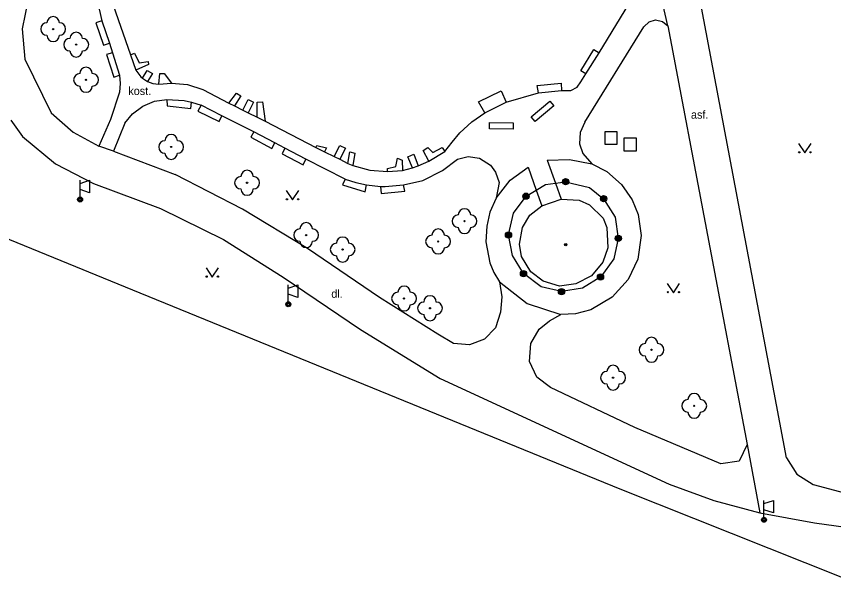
# Model space of a CAD drawing. Extents: x -599951 to -598963, y -1164095 to -1162939.
# Drawn here: x -599806.9 to -599741.3, y -1163376.2 to -1163330.8 of the extents above; entities that cross this region are included whole.
import ezdxf

# ---------------------------------------------------------------- set-up
doc = ezdxf.new("R2010")
doc.units = 0
for name, color, linetype in [('Level 11', 7, 'Continuous'), ('Level 22', 7, 'Continuous'), ('Level 25', 7, 'Continuous'), ('Level 26', 7, 'Continuous'), ('Level 33', 7, 'Continuous'), ('Level 36', 7, 'Continuous'), ('Level 39', 7, 'Continuous'), ('Level 40', 7, 'Continuous'), ('Level 5', 7, 'Continuous'), ('Level 7', 7, 'Continuous')]:
    doc.layers.add(name, color=color, linetype=linetype)

msp = doc.modelspace()

# ---------------------------------------------------------------- linework, layer by layer
at = {"layer": 'Level 11'}
for points in [[(-599754.62, -1163331.58), (-599756.05, -1163325.34)], [(-599745.1, -1163366.22), (-599752.53, -1163326.8)], [(-599800.76, -1163328), (-599800.05, -1163331.16)], [(-599805.96, -1163329.44), (-599806.45, -1163331.81)], [(-599760.14, -1163333.73), (-599757.38, -1163329.19)], [(-599799.13, -1163329.9), (-599797.75, -1163333.89)], [(-599800.05, -1163331.16), (-599800.52, -1163331.32), (-599799.92, -1163333.12), (-599799.44, -1163332.97)], [(-599800.05, -1163331.16), (-599799.44, -1163332.97)], [(-599761.29, -1163339.3), (-599756.56, -1163331.64)], [(-599756.56, -1163331.64), (-599756.12, -1163331.25), (-599755.61, -1163331.09)], [(-599755.61, -1163331.09), (-599755.05, -1163331.21), (-599754.62, -1163331.58)], [(-599754.62, -1163331.58), (-599748.26, -1163365.16)], [(-599806.45, -1163331.81), (-599806.22, -1163334.24)], [(-599799.44, -1163332.97), (-599799.19, -1163333.73)], [(-599761.2, -1163335.43), (-599761.61, -1163335.18), (-599760.57, -1163333.47), (-599760.14, -1163333.73)], [(-599806.22, -1163334.24), (-599804.11, -1163338.56)], [(-599799.19, -1163333.73), (-599799.68, -1163333.88), (-599799.07, -1163335.68), (-599798.62, -1163335.54)], [(-599799.19, -1163333.73), (-599798.62, -1163335.54)], [(-599797.75, -1163333.89), (-599797.42, -1163333.76), (-599797.05, -1163334.54), (-599796.33, -1163334.43), (-599796.29, -1163334.68), (-599797.32, -1163335.12)], [(-599797.75, -1163333.89), (-599797.32, -1163335.12)], [(-599761.2, -1163335.43), (-599760.14, -1163333.73)], [(-599798.62, -1163335.54), (-599798.57, -1163336.21)], [(-599797.32, -1163335.12), (-599796.92, -1163335.66), (-599796.79, -1163335.78)], [(-599796.79, -1163335.78), (-599796.42, -1163335.15), (-599795.99, -1163335.4), (-599796.37, -1163336.05)], [(-599795.48, -1163336.25), (-599795.39, -1163335.4), (-599795.04, -1163335.4), (-599794.45, -1163336.16)], [(-599761.6, -1163336.07), (-599761.2, -1163335.43)], [(-599798.57, -1163336.21), (-599798.64, -1163336.88)], [(-599796.79, -1163335.78), (-599796.37, -1163336.05)], [(-599796.37, -1163336.05), (-599795.94, -1163336.2), (-599795.48, -1163336.25)], [(-599795.48, -1163336.25), (-599794.45, -1163336.16)], [(-599794.45, -1163336.16), (-599793.17, -1163336.29)], [(-599765, -1163336.95), (-599765.1, -1163336.36), (-599763.18, -1163336.16), (-599763.16, -1163336.76)], [(-599761.89, -1163336.5), (-599761.6, -1163336.07)], [(-599798.64, -1163336.88), (-599799.35, -1163339.09)], [(-599793.17, -1163336.29), (-599791.95, -1163336.67)], [(-599791.95, -1163336.67), (-599789.85, -1163337.77)], [(-599769.3, -1163338.54), (-599769.81, -1163337.68), (-599767.99, -1163336.78), (-599767.61, -1163337.7)], [(-599765, -1163336.95), (-599763.16, -1163336.76)], [(-599763.16, -1163336.76), (-599762.41, -1163336.76)], [(-599762.41, -1163336.76), (-599761.89, -1163336.5)], [(-599795.81, -1163337.62), (-599794.82, -1163337.48)], [(-599794.82, -1163337.48), (-599793.43, -1163337.57)], [(-599794.82, -1163337.48), (-599794.8, -1163337.98), (-599792.91, -1163338.2), (-599792.86, -1163337.69)], [(-599789.85, -1163337.77), (-599789.25, -1163336.97), (-599788.9, -1163337.18), (-599789.41, -1163338)], [(-599788.74, -1163338.33), (-599788.31, -1163337.47), (-599787.87, -1163337.69), (-599788.29, -1163338.55)], [(-599767.61, -1163337.7), (-599765, -1163336.95)], [(-599797.58, -1163338.62), (-599796.75, -1163338.01)], [(-599796.75, -1163338.01), (-599795.81, -1163337.62)], [(-599793.43, -1163337.57), (-599792.86, -1163337.69)], [(-599792.86, -1163337.69), (-599792.08, -1163337.93)], [(-599792.08, -1163337.93), (-599792.34, -1163338.42), (-599790.63, -1163339.25), (-599790.42, -1163338.8)], [(-599790.42, -1163338.8), (-599792.08, -1163337.93)], [(-599789.85, -1163337.77), (-599789.41, -1163338)], [(-599789.41, -1163338), (-599788.74, -1163338.33)], [(-599787.57, -1163338.91), (-599787.57, -1163337.7), (-599787.16, -1163337.67), (-599786.95, -1163339.23)], [(-599769.3, -1163338.54), (-599767.61, -1163337.7)], [(-599765.6, -1163338.87), (-599764.1, -1163337.61), (-599763.78, -1163337.99), (-599765.28, -1163339.25), (-599765.6, -1163338.87)], [(-599804.11, -1163338.56), (-599802.34, -1163340.1)], [(-599798.19, -1163339.39), (-599797.58, -1163338.62)], [(-599787.85, -1163340.07), (-599790.42, -1163338.8)], [(-599788.74, -1163338.33), (-599788.29, -1163338.55)], [(-599788.29, -1163338.55), (-599787.57, -1163338.91)], [(-599771.32, -1163340.15), (-599770.36, -1163339.28), (-599769.3, -1163338.54)], [(-599807.36, -1163339.14), (-599806.4, -1163340.45)], [(-599799.35, -1163339.09), (-599800.28, -1163341.22)], [(-599798.19, -1163339.39), (-599799.11, -1163341.62)], [(-599787.57, -1163338.91), (-599786.95, -1163339.23)], [(-599786.95, -1163339.23), (-599782.88, -1163341.32)], [(-599768.94, -1163339.34), (-599767.03, -1163339.36), (-599767.04, -1163339.86), (-599768.95, -1163339.84), (-599768.94, -1163339.34)], [(-599761.29, -1163339.3), (-599761.67, -1163340.14)], [(-599802.34, -1163340.1), (-599800.28, -1163341.22)], [(-599787.85, -1163340.07), (-599788.08, -1163340.51), (-599786.4, -1163341.4), (-599786.17, -1163340.96)], [(-599786.17, -1163340.96), (-599787.85, -1163340.07)], [(-599772.53, -1163341.65), (-599771.93, -1163340.9), (-599771.32, -1163340.15)], [(-599761.67, -1163340.14), (-599761.71, -1163341.04)], [(-599806.4, -1163340.45), (-599803.76, -1163342.65)], [(-599799.11, -1163341.62), (-599800.28, -1163341.22)], [(-599785.35, -1163341.39), (-599786.17, -1163340.96)], [(-599785.35, -1163341.39), (-599785.58, -1163341.83), (-599783.9, -1163342.72), (-599783.67, -1163342.28)], [(-599783.67, -1163342.28), (-599785.35, -1163341.39)], [(-599782.88, -1163341.32), (-599782.8, -1163341.17), (-599782.03, -1163341.37), (-599782.17, -1163341.69)], [(-599782.88, -1163341.32), (-599782.17, -1163341.69)], [(-599781.4, -1163342.06), (-599780.94, -1163341.16), (-599780.49, -1163341.39), (-599780.95, -1163342.28)], [(-599773.8, -1163342.44), (-599774.25, -1163341.57), (-599773.88, -1163341.34), (-599773.48, -1163341.73), (-599772.74, -1163341.32), (-599772.53, -1163341.65)], [(-599761.71, -1163341.04), (-599761.45, -1163341.81)], [(-599799.11, -1163341.62), (-599794.17, -1163343.51)], [(-599782.17, -1163341.69), (-599781.4, -1163342.06)], [(-599781.4, -1163342.06), (-599780.95, -1163342.28)], [(-599780.3, -1163342.61), (-599780.14, -1163341.68), (-599779.73, -1163341.78), (-599779.9, -1163342.77)], [(-599775.12, -1163342.97), (-599775.48, -1163342.07), (-599775.02, -1163341.88), (-599774.65, -1163342.81)], [(-599773.8, -1163342.44), (-599772.53, -1163341.65)], [(-599771.5, -1163342.27), (-599770.64, -1163342.05)], [(-599770.64, -1163342.05), (-599769.73, -1163342.19)], [(-599761.45, -1163341.81), (-599760.73, -1163342.63)], [(-599803.76, -1163342.65), (-599800.71, -1163344.22)], [(-599780.52, -1163343.86), (-599783.67, -1163342.28)], [(-599780.95, -1163342.28), (-599780.3, -1163342.61)], [(-599780.3, -1163342.61), (-599779.9, -1163342.77)], [(-599779.9, -1163342.77), (-599778.53, -1163343.15)], [(-599777.11, -1163343.27), (-599777.11, -1163343.01), (-599776.44, -1163342.85), (-599776.32, -1163342.2), (-599775.94, -1163342.34), (-599775.91, -1163343.17)], [(-599774.65, -1163342.81), (-599773.8, -1163342.44)], [(-599772.72, -1163343.18), (-599771.5, -1163342.27)], [(-599769.73, -1163342.19), (-599768.86, -1163342.75)], [(-599768.86, -1163342.75), (-599768.45, -1163343.3)], [(-599764.32, -1163342.35), (-599762.51, -1163342.3)], [(-599764.32, -1163342.35), (-599763.65, -1163344.19)], [(-599762.51, -1163342.3), (-599760.73, -1163342.63)], [(-599760.73, -1163342.63), (-599759.51, -1163343.26)], [(-599778.53, -1163343.15), (-599777.11, -1163343.27)], [(-599777.11, -1163343.27), (-599775.91, -1163343.17)], [(-599775.91, -1163343.17), (-599775.12, -1163342.97)], [(-599775.12, -1163342.97), (-599774.65, -1163342.81)], [(-599774.28, -1163343.97), (-599772.72, -1163343.18)], [(-599768.45, -1163343.3), (-599768.17, -1163344.13)], [(-599767.29, -1163343.96), (-599765.83, -1163342.9)], [(-599765.83, -1163342.9), (-599765.18, -1163344.75)], [(-599759.51, -1163343.26), (-599758.35, -1163344.29)], [(-599788.75, -1163346.27), (-599794.17, -1163343.51)], [(-599780.52, -1163343.86), (-599780.73, -1163344.32), (-599778.91, -1163344.89), (-599778.8, -1163344.34)], [(-599780.52, -1163343.86), (-599779.67, -1163344.14), (-599778.8, -1163344.34)], [(-599775.83, -1163344.34), (-599774.28, -1163343.97)], [(-599768.39, -1163345.39), (-599767.29, -1163343.96)], [(-599763.65, -1163344.19), (-599762.83, -1163344.08)], [(-599762.83, -1163344.08), (-599760.92, -1163344.55)], [(-599800.71, -1163344.22), (-599795.34, -1163346.22)], [(-599778.8, -1163344.34), (-599777.69, -1163344.46)], [(-599777.69, -1163344.46), (-599777.31, -1163344.47), (-599775.83, -1163344.34)], [(-599777.69, -1163344.46), (-599777.62, -1163345.02), (-599775.73, -1163344.83), (-599775.83, -1163344.34)], [(-599768.17, -1163344.13), (-599768.39, -1163345.39)], [(-599766, -1163345.24), (-599765.18, -1163344.75)], [(-599765.18, -1163344.75), (-599764.44, -1163344.3)], [(-599765.18, -1163344.75), (-599764.74, -1163346.01)], [(-599764.44, -1163344.3), (-599763.65, -1163344.19)], [(-599763.65, -1163344.19), (-599763.19, -1163345.48)], [(-599760.92, -1163344.55), (-599759.78, -1163345.44)], [(-599758.35, -1163344.29), (-599757.48, -1163345.54)], [(-599768.39, -1163345.39), (-599768.9, -1163346.52)], [(-599767.01, -1163346.59), (-599766, -1163345.24)], [(-599759.78, -1163345.44), (-599758.86, -1163346.91)], [(-599757.48, -1163345.54), (-599757.01, -1163346.72)], [(-599795.34, -1163346.22), (-599790.27, -1163348.72)], [(-599783.55, -1163349.43), (-599788.75, -1163346.27)], [(-599768.9, -1163346.52), (-599769.16, -1163347.65)], [(-599767.41, -1163348.35), (-599767.01, -1163346.59)], [(-599757.01, -1163346.72), (-599756.77, -1163348.39)], [(-599758.86, -1163346.91), (-599758.6, -1163348.63)], [(-599769.16, -1163347.65), (-599769.23, -1163348.89)], [(-599767.1, -1163350.01), (-599767.41, -1163348.35)], [(-599758.6, -1163348.63), (-599758.97, -1163350.27)], [(-599756.77, -1163348.39), (-599757.04, -1163350.29)], [(-599790.27, -1163348.72), (-599785.49, -1163351.73)], [(-599769.23, -1163348.89), (-599768.9, -1163350.58)], [(-599777.77, -1163353.36), (-599783.55, -1163349.43)], [(-599768.9, -1163350.58), (-599768.58, -1163351.36)], [(-599766.21, -1163351.45), (-599767.1, -1163350.01)], [(-599758.97, -1163350.27), (-599760.01, -1163351.7)], [(-599757.04, -1163350.29), (-599757.82, -1163351.93)], [(-599785.49, -1163351.73), (-599779.28, -1163355.93)], [(-599768.58, -1163351.36), (-599768.14, -1163352.1)], [(-599764.8, -1163352.5), (-599766.21, -1163351.45)], [(-599760.01, -1163351.7), (-599761.47, -1163352.63)], [(-599757.82, -1163351.93), (-599759.1, -1163353.35)], [(-599768.14, -1163352.1), (-599767.96, -1163353.32)], [(-599768.14, -1163352.1), (-599765.91, -1163353.86)], [(-599763.16, -1163352.89), (-599764.8, -1163352.5)], [(-599761.47, -1163352.63), (-599763.16, -1163352.89)], [(-599773.08, -1163356.32), (-599777.77, -1163353.36)], [(-599767.96, -1163353.32), (-599768.06, -1163354.54)], [(-599765.91, -1163353.86), (-599763.2, -1163354.73)], [(-599759.1, -1163353.35), (-599760.8, -1163354.35)], [(-599768.06, -1163354.54), (-599768.45, -1163355.79)], [(-599760.8, -1163354.35), (-599762.04, -1163354.67)], [(-599764.95, -1163355.92), (-599764.13, -1163355.24)], [(-599764.13, -1163355.24), (-599763.2, -1163354.73)], [(-599762.04, -1163354.67), (-599763.2, -1163354.73)], [(-599768.45, -1163355.79), (-599769.34, -1163356.7)], [(-599779.28, -1163355.93), (-599772.9, -1163359.87)], [(-599771.83, -1163357.05), (-599773.08, -1163356.32)], [(-599765.72, -1163358.5), (-599765.63, -1163357.07), (-599764.95, -1163355.92)], [(-599770.54, -1163357.17), (-599771.83, -1163357.05)], [(-599769.34, -1163356.7), (-599770.54, -1163357.17)], [(-599764.05, -1163360.6), (-599765.14, -1163359.77), (-599765.72, -1163358.5)], [(-599772.9, -1163359.87), (-599754.52, -1163368.35)], [(-599757.28, -1163363.81), (-599764.05, -1163360.6)], [(-599750.37, -1163366.71), (-599757.28, -1163363.81)], [(-599748.26, -1163365.16), (-599748.9, -1163366.51)], [(-599748.26, -1163365.16), (-599747.25, -1163370.64)], [(-599745.1, -1163366.22), (-599744.27, -1163367.53)], [(-599748.9, -1163366.51), (-599750.37, -1163366.71)], [(-599744.27, -1163367.53), (-599742.96, -1163368.36)], [(-599754.52, -1163368.35), (-599750.93, -1163369.65)], [(-599742.96, -1163368.36), (-599740.46, -1163369.05)], [(-599750.93, -1163369.65), (-599747.25, -1163370.64)], [(-599747.25, -1163370.64), (-599742.86, -1163371.45)], [(-599742.86, -1163371.45), (-599738.43, -1163372.07), (-599723.86, -1163374.69), (-599719.01, -1163376.01)]]:
    msp.add_lwpolyline(points, dxfattribs=at)
at = {"layer": 'Level 22'}
for centre in [(-599803.95, -1163331.83), (-599802.1, -1163333.08), (-599801.31, -1163335.9), (-599794.48, -1163341.29), (-599788.39, -1163344.16), (-599770.94, -1163347.24), (-599783.65, -1163348.36), (-599773.06, -1163348.87), (-599780.72, -1163349.52), (-599775.79, -1163353.45), (-599773.71, -1163354.23), (-599755.94, -1163357.56), (-599759.02, -1163359.8), (-599752.51, -1163362.06)]:
    msp.add_circle(centre, 0.05, dxfattribs=at)
for centre, start, end in [((-599803.95, -1163331.33), 0, 180), ((-599804.45, -1163331.83), 90, 270), ((-599803.45, -1163331.83), 270, 90), ((-599802.1, -1163332.58), 0, 180), ((-599803.95, -1163332.33), 180, 0), ((-599802.6, -1163333.08), 90, 270), ((-599801.6, -1163333.08), 270, 90), ((-599802.1, -1163333.58), 180, 0), ((-599801.31, -1163335.4), 0, 180), ((-599801.81, -1163335.9), 90, 270), ((-599800.81, -1163335.9), 270, 90), ((-599801.31, -1163336.4), 180, 0), ((-599794.98, -1163341.29), 90, 270), ((-599794.48, -1163340.79), 0, 180), ((-599793.98, -1163341.29), 270, 90), ((-599794.48, -1163341.79), 180, 0), ((-599788.39, -1163343.66), 0, 180), ((-599788.89, -1163344.16), 90, 270), ((-599787.89, -1163344.16), 270, 90), ((-599788.39, -1163344.66), 180, 0), ((-599770.94, -1163346.74), 0, 180), ((-599783.65, -1163347.86), 0, 180), ((-599771.44, -1163347.24), 90, 270), ((-599770.44, -1163347.24), 270, 90), ((-599784.15, -1163348.36), 90, 270), ((-599783.15, -1163348.36), 270, 90), ((-599773.06, -1163348.37), 0, 180), ((-599770.94, -1163347.74), 180, 0), ((-599780.72, -1163349.02), 0, 180), ((-599773.56, -1163348.87), 90, 270), ((-599772.56, -1163348.87), 270, 90), ((-599783.65, -1163348.86), 180, 0), ((-599781.22, -1163349.52), 90, 270), ((-599780.22, -1163349.52), 270, 90), ((-599773.06, -1163349.37), 180, 0), ((-599780.72, -1163350.02), 180, 0), ((-599775.79, -1163352.95), 0, 180), ((-599776.29, -1163353.45), 90, 270), ((-599775.29, -1163353.45), 270, 90), ((-599773.71, -1163353.73), 0, 180), ((-599774.21, -1163354.23), 90, 270), ((-599773.21, -1163354.23), 270, 90), ((-599775.79, -1163353.95), 180, 0), ((-599773.71, -1163354.73), 180, 0), ((-599755.94, -1163357.06), 0, 180), ((-599756.44, -1163357.56), 90, 270), ((-599755.44, -1163357.56), 270, 90), ((-599755.94, -1163358.06), 180, 0), ((-599759.02, -1163359.3), 0, 180), ((-599759.52, -1163359.8), 90, 270), ((-599758.52, -1163359.8), 270, 90), ((-599759.02, -1163360.3), 180, 0), ((-599752.51, -1163361.56), 0, 180), ((-599753.01, -1163362.06), 90, 270), ((-599752.01, -1163362.06), 270, 90), ((-599752.51, -1163362.56), 180, 0)]:
    msp.add_arc(centre, 0.5, start, end, dxfattribs=at)
at = {"layer": 'Level 25'}
for centre, radius in [((-599762.83, -1163344.08), 0.25), ((-599762.83, -1163344.08), 0.2), ((-599762.83, -1163344.08), 0.15), ((-599762.83, -1163344.08), 0.1), ((-599762.83, -1163344.08), 0.05), ((-599766, -1163345.24), 0.25), ((-599766, -1163345.24), 0.2), ((-599766, -1163345.24), 0.15), ((-599766, -1163345.24), 0.1), ((-599766, -1163345.24), 0.05), ((-599759.78, -1163345.44), 0.25), ((-599759.78, -1163345.44), 0.2), ((-599759.78, -1163345.44), 0.15), ((-599759.78, -1163345.44), 0.1), ((-599759.78, -1163345.44), 0.05), ((-599767.41, -1163348.35), 0.25), ((-599767.41, -1163348.35), 0.2), ((-599767.41, -1163348.35), 0.15), ((-599767.41, -1163348.35), 0.1), ((-599767.41, -1163348.35), 0.05), ((-599758.6, -1163348.63), 0.25), ((-599758.6, -1163348.63), 0.2), ((-599758.6, -1163348.63), 0.15), ((-599758.6, -1163348.63), 0.1), ((-599758.6, -1163348.63), 0.05), ((-599766.21, -1163351.45), 0.25), ((-599766.21, -1163351.45), 0.2), ((-599766.21, -1163351.45), 0.15), ((-599766.21, -1163351.45), 0.1), ((-599766.21, -1163351.45), 0.05), ((-599760.03, -1163351.72), 0.25), ((-599760.03, -1163351.72), 0.2), ((-599760.03, -1163351.72), 0.15), ((-599760.03, -1163351.72), 0.1), ((-599760.03, -1163351.72), 0.05), ((-599763.16, -1163352.89), 0.25), ((-599763.16, -1163352.89), 0.2), ((-599763.16, -1163352.89), 0.15), ((-599763.16, -1163352.89), 0.1), ((-599763.16, -1163352.89), 0.05)]:
    msp.add_circle(centre, radius, dxfattribs=at)
at = {"layer": 'Level 26'}
for points in [[(-599759.68, -1163341.07), (-599758.68, -1163341.07), (-599758.68, -1163340.07), (-599759.68, -1163340.07)], [(-599758.15, -1163341.59), (-599757.15, -1163341.59), (-599757.15, -1163340.59), (-599758.15, -1163340.59)]]:
    msp.add_lwpolyline(points, close=True, dxfattribs=at)
at = {"layer": 'Level 33'}
for p, q in [((-599801.79, -1163345.31), (-599801.79, -1163343.96)), ((-599785.08, -1163353.71), (-599785.08, -1163352.36)), ((-599746.91, -1163371), (-599746.91, -1163369.65))]:
    msp.add_line(p, q, dxfattribs=at)
for points in [[(-599801.79, -1163344.21), (-599801.04, -1163343.96), (-599801.04, -1163344.96), (-599801.79, -1163344.71)], [(-599785.08, -1163352.61), (-599784.33, -1163352.36), (-599784.33, -1163353.36), (-599785.08, -1163353.11)], [(-599746.91, -1163369.9), (-599746.16, -1163369.65), (-599746.16, -1163370.65), (-599746.91, -1163370.4)]]:
    msp.add_lwpolyline(points, dxfattribs=at)
for centre, radius in [((-599801.79, -1163345.51), 0.2), ((-599801.79, -1163345.51), 0.145), ((-599801.79, -1163345.51), 0.0876), ((-599785.08, -1163353.91), 0.2), ((-599785.08, -1163353.91), 0.145), ((-599785.08, -1163353.91), 0.0876), ((-599746.91, -1163371.2), 0.2), ((-599746.91, -1163371.2), 0.145), ((-599746.91, -1163371.2), 0.0876)]:
    msp.add_circle(centre, radius, dxfattribs=at)
at = {"layer": 'Level 36'}
for points in [[(-599744.13, -1163341.02), (-599743.63, -1163341.77), (-599743.13, -1163341.02)], [(-599785.24, -1163344.79), (-599784.74, -1163345.54), (-599784.24, -1163344.79)], [(-599791.68, -1163350.99), (-599791.18, -1163351.74), (-599790.68, -1163350.99)], [(-599754.68, -1163352.24), (-599754.18, -1163352.99), (-599753.68, -1163352.24)]]:
    msp.add_lwpolyline(points, dxfattribs=at)
for centre in [(-599744.08, -1163341.72), (-599743.181, -1163341.72), (-599785.19, -1163345.49), (-599784.291, -1163345.49), (-599791.63, -1163351.69), (-599790.731, -1163351.69), (-599754.63, -1163352.94), (-599753.731, -1163352.94)]:
    msp.add_circle(centre, 0.05, dxfattribs=at)
at = {"layer": 'Level 39'}
for radius in [0.09, 0.0398]:
    msp.add_circle((-599762.82, -1163349.13), radius, dxfattribs=at)
at = {"layer": 'Level 5'}
for points in [[(-599765.69, -1163346.76), (-599764.74, -1163346.01)], [(-599764.74, -1163346.01), (-599763.19, -1163345.48)], [(-599763.19, -1163345.48), (-599761.75, -1163345.55)], [(-599761.75, -1163345.55), (-599760.92, -1163345.92)], [(-599760.92, -1163345.92), (-599759.81, -1163347)], [(-599766.29, -1163347.75), (-599765.69, -1163346.76)], [(-599759.81, -1163347), (-599759.51, -1163347.74)], [(-599766.52, -1163349.09), (-599766.29, -1163347.75)], [(-599759.51, -1163347.74), (-599759.43, -1163349.39)], [(-599766.36, -1163350.08), (-599766.52, -1163349.09)], [(-599759.43, -1163349.39), (-599759.84, -1163350.52)], [(-599765.63, -1163351.32), (-599766.36, -1163350.08)], [(-599759.84, -1163350.52), (-599760.76, -1163351.63)], [(-599764.64, -1163352.07), (-599765.63, -1163351.32)], [(-599760.76, -1163351.63), (-599762.02, -1163352.28)], [(-599763.32, -1163352.46), (-599764.64, -1163352.07)], [(-599762.02, -1163352.28), (-599763.32, -1163352.46)]]:
    msp.add_lwpolyline(points, dxfattribs=at)
at = {"layer": 'Level 7'}
for points in [[(-599758.44, -1163368.75), (-599797.57, -1163352.77), (-599833.39, -1163338.12)], [(-599719.68, -1163384.18), (-599758.44, -1163368.75)]]:
    msp.add_lwpolyline(points, dxfattribs=at)

# ---------------------------------------------------------------- texts
at = {"layer": 'Level 40'}
for s, p in [('kost.', (-599797.92, -1163337.12)), ('asf.', (-599752.77, -1163339.02)), ('dl.', (-599781.63, -1163353.39))]:
    msp.add_text(s, height=0.65, dxfattribs=at).set_placement(p)

doc.saveas('drawing.dxf')
